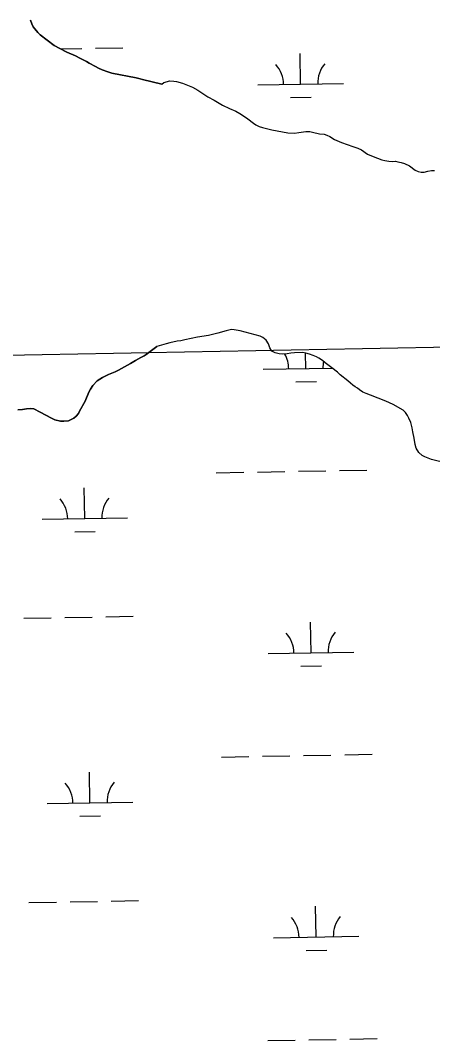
# Model space of a CAD drawing. Extents: x 3957609 to 3995875, y 234277 to 260273.
# Drawn here: x 3978539 to 3979021, y 242241 to 243435 of the extents above; entities that cross this region are included whole.
import ezdxf

# ---------------------------------------------------------------- set-up
doc = ezdxf.new("R2010")
doc.units = 0
for name, color, linetype in [('V-GRID-MAJR', 7, 'Continuous'), ('V-TOPO-SHOR', 7, 'Continuous'), ('V-WETL-SWMP', 7, 'Continuous')]:
    doc.layers.add(name, color=color, linetype=linetype)

msp = doc.modelspace()

# ---------------------------------------------------------------- linework, layer by layer
at = {"layer": 'V-GRID-MAJR'}
msp.add_spline([(3961816.723, 242728.005), (3967136.284, 242827.44), (3972455.83, 242927.648), (3977775.362, 243028.63), (3983094.879, 243130.385), (3988414.381, 243232.915), (3993733.868, 243336.218)], degree=3, dxfattribs=at)
at = {"layer": 'V-TOPO-SHOR'}
for points in [[(3978704.58, 243359.947), (3978682.011, 243365.332), (3978679.361, 243366.235), (3978674.727, 243367.439), (3978646.302, 243372.979), (3978641.51, 243374.339), (3978634.862, 243376.612), (3978630.529, 243378.592), (3978627.276, 243380.733), (3978619.846, 243384.7), (3978616.594, 243386.686), (3978608.857, 243390.342), (3978603.593, 243393.242), (3978593.54, 243397.346), (3978585.489, 243401.618), (3978578.987, 243405.282), (3978570.463, 243411.557), (3978562.402, 243417.834), (3978559.606, 243420.597), (3978556.188, 243424.586), (3978554.321, 243427.2), (3978552.758, 243430.429), (3978551.343, 243435.05)], [(3978704.58, 243359.947), (3978707.163, 243361.776), (3978713.86, 243363.712), (3978718.752, 243363.622), (3978721.734, 243363.097), (3978728.868, 243361.205), (3978740.691, 243356.56), (3978746.658, 243352.962), (3978754.867, 243347.455), (3978758.49, 243345.337), (3978765.842, 243341.423), (3978775.435, 243335.494), (3978783.639, 243331.372), (3978791.096, 243328.308), (3978795.677, 243325.768), (3978801.328, 243322.168), (3978805.27, 243319.416), (3978811.777, 243314.435), (3978814.441, 243312.528), (3978818.384, 243310.519), (3978822.217, 243309.147), (3978833.289, 243306.415), (3978851.811, 243303.173), (3978859.79, 243302.558), (3978864.894, 243303.531), (3978872.975, 243304.621), (3978877.444, 243304.529), (3978880.743, 243304.006), (3978888.728, 243302.01), (3978894.264, 243301.387), (3978897.457, 243300.439), (3978901.184, 243298.856), (3978906.302, 243295.36), (3978914.504, 243291.874), (3978928.029, 243287.233), (3978933.78, 243285.017), (3978937.829, 243283.115), (3978945.079, 243278.243), (3978951.577, 243275.179), (3978961.694, 243271.591), (3978965.313, 243270.644), (3978969.784, 243269.807), (3978974.255, 243269.395), (3978977.656, 243269.831), (3978980.636, 243269.307), (3978984.47, 243268.256), (3978988.304, 243266.991), (3978994.163, 243264.242), (3979000.668, 243259.477), (3979004.182, 243257.783), (3979007.91, 243256.839), (3979011.207, 243256.954), (3979015.565, 243258.137), (3979019.819, 243258.895), (3979023.329, 243259.118)], [(3978759.338, 243065.976), (3978746.153, 243063.915), (3978731.374, 243060.89), (3978727.016, 243059.813), (3978722.656, 243059.162), (3978714.151, 243057.329), (3978709.579, 243056.143), (3978698.95, 243052.92)], [(3979037.241, 242916.605), (3979019.993, 242921.02), (3979015.839, 242922.39), (3979012.006, 242923.869), (3979008.913, 242925.563), (3979005.075, 242928.848), (3979001.868, 242933.945), (3979000.578, 242938.41), (3978999.599, 242945.748), (3978997.979, 242953.401), (3978997.219, 242958.081), (3978995.499, 242964.139), (3978993.463, 242969.025), (3978991.857, 242972.425), (3978989.613, 242975.716), (3978986.731, 242978.475), (3978975.117, 242985.034), (3978966.593, 242988.944), (3978948.593, 242996.231), (3978943.482, 242998.023), (3978939.648, 242999.608), (3978935.81, 243002.256), (3978933.356, 243004.269), (3978930.585, 243005.856), (3978928.025, 243007.657), (3978925.039, 243010.096), (3978921.947, 243012.959), (3978912.882, 243020.057), (3978909.79, 243022.92), (3978903.39, 243028.221), (3978895.392, 243033.943), (3978892.3, 243036.484), (3978888.249, 243039.452), (3978885.372, 243041.039), (3978881.538, 243042.622), (3978877.384, 243043.992), (3978872.912, 243045.256), (3978869.612, 243045.991), (3978859.614, 243045.534), (3978855.571, 243045.096), (3978851, 243044.338), (3978846.107, 243043.898), (3978841.743, 243044.312), (3978837.166, 243045.573), (3978833.33, 243047.691), (3978830.87, 243051.617), (3978829.156, 243056.082), (3978826.481, 243060.54), (3978822.75, 243063.614), (3978819.659, 243065.095), (3978796.343, 243071.407), (3978789.318, 243072.662), (3978786.125, 243072.758), (3978779.961, 243071.358), (3978769.969, 243068.56), (3978759.338, 243065.976)], [(3978536.407, 242978.974), (3978541.807, 242979.47), (3978546.589, 242980.271), (3978551.22, 242980.607), (3978555.082, 242980.168), (3978562.517, 242976.353), (3978575.685, 242969.175), (3978579.712, 242967.19), (3978586.206, 242965.687), (3978590.222, 242965.556), (3978595.469, 242966.052), (3978598.703, 242967.461), (3978601.935, 242969.332), (3978604.546, 242971.665), (3978607.151, 242974.77), (3978608.525, 242977.555), (3978614.939, 242989.022), (3978619.508, 242999.549), (3978621.341, 243002.957), (3978623.938, 243007.45), (3978629.157, 243012.885), (3978635.464, 243016.631), (3978642.391, 243020.379), (3978650.091, 243023.512), (3978654.095, 243025.39), (3978667.946, 243033.193), (3978673.791, 243036.779), (3978680.103, 243040.06), (3978683.949, 243042.245), (3978686.316, 243043.761), (3978698.95, 243052.92)]]:
    msp.add_lwpolyline(points, dxfattribs=at)
at = {"layer": 'V-WETL-SWMP'}
for p, q in [((3978586.166, 243401.26), (3978611.256, 243401.716)), ((3978627.253, 243402.007), (3978659.248, 243402.589)), ((3978866.902, 243359.927), (3978866.247, 243395.921)), ((3978816.91, 243359.018), (3978916.893, 243360.836)), ((3978855.184, 243344.28), (3978879.18, 243344.716)), ((3978872.95, 243027.307), (3978872.622, 243045.321)), ((3978822.958, 243026.398), (3978903.815, 243027.868)), ((3978861.232, 243011.66), (3978885.228, 243012.096)), ((3978816.298, 242906.186), (3978848.293, 242906.767)), ((3978864.29, 242907.058), (3978896.285, 242907.64)), ((3978912.282, 242907.931), (3978944.277, 242908.513)), ((3978768.306, 242905.313), (3978800.301, 242905.895)), ((3978614.662, 242851.769), (3978614.008, 242887.763)), ((3978564.671, 242850.86), (3978664.654, 242852.678)), ((3978602.945, 242836.122), (3978626.941, 242836.559)), ((3978543.365, 242735.021), (3978575.36, 242735.603)), ((3978591.357, 242735.894), (3978623.352, 242736.476)), ((3978639.349, 242736.767), (3978671.344, 242737.348)), ((3978878.998, 242694.687), (3978878.343, 242730.681)), ((3978829.006, 242693.778), (3978928.989, 242695.596)), ((3978867.28, 242679.04), (3978891.276, 242679.476)), ((3978774.354, 242572.693), (3978806.349, 242573.275)), ((3978822.346, 242573.566), (3978854.341, 242574.147)), ((3978870.338, 242574.438), (3978902.333, 242575.02)), ((3978918.331, 242575.311), (3978950.325, 242575.893)), ((3978620.71, 242519.149), (3978620.056, 242555.143)), ((3978570.719, 242518.24), (3978670.702, 242520.058)), ((3978608.993, 242503.502), (3978632.989, 242503.939)), ((3978549.413, 242402.401), (3978581.408, 242402.983)), ((3978597.405, 242403.274), (3978629.4, 242403.856)), ((3978645.397, 242404.147), (3978677.392, 242404.728)), ((3978885.046, 242362.067), (3978884.391, 242398.061)), ((3978835.054, 242361.158), (3978935.038, 242362.976)), ((3978873.328, 242346.42), (3978897.324, 242346.856)), ((3978828.394, 242240.946), (3978860.389, 242241.527)), ((3978876.387, 242241.818), (3978908.381, 242242.4)), ((3978924.379, 242242.691), (3978956.373, 242243.273))]:
    msp.add_line(p, q, dxfattribs=at)
for points in [[(3978551.342, 243435.05), (3978552.758, 243430.43), (3978554.321, 243427.199), (3978556.188, 243424.587), (3978559.607, 243420.596), (3978562.401, 243417.835), (3978570.462, 243411.558), (3978578.987, 243405.283), (3978585.489, 243401.619), (3978593.539, 243397.347), (3978603.593, 243393.242), (3978608.857, 243390.342), (3978616.594, 243386.686), (3978619.846, 243384.699), (3978627.276, 243380.732), (3978630.529, 243378.592), (3978634.862, 243376.612), (3978641.51, 243374.338), (3978646.302, 243372.978), (3978674.726, 243367.44), (3978679.362, 243366.234), (3978682.011, 243365.331), (3978704.581, 243359.948), (3978707.163, 243361.777)], [(3978707.163, 243361.777), (3978713.859, 243363.712), (3978718.753, 243363.621), (3978721.734, 243363.098), (3978728.867, 243361.205), (3978740.69, 243356.56), (3978746.658, 243352.961), (3978754.867, 243347.454), (3978758.49, 243345.337), (3978765.842, 243341.423), (3978775.435, 243335.495), (3978783.639, 243331.371), (3978791.095, 243328.308), (3978795.677, 243325.769), (3978801.327, 243322.169), (3978805.271, 243319.415), (3978811.776, 243314.435), (3978814.441, 243312.528), (3978818.383, 243310.519), (3978822.217, 243309.147), (3978833.289, 243306.415), (3978851.81, 243303.173), (3978859.791, 243302.559), (3978864.894, 243303.532), (3978872.976, 243304.62), (3978877.444, 243304.528), (3978880.744, 243304.006), (3978888.729, 243302.009), (3978894.263, 243301.387), (3978897.457, 243300.439), (3978901.185, 243298.855), (3978906.302, 243295.36), (3978914.504, 243291.874), (3978928.029, 243287.234), (3978933.781, 243285.017), (3978937.829, 243283.115), (3978945.078, 243278.243), (3978951.577, 243275.178), (3978961.694, 243271.591), (3978965.314, 243270.645), (3978969.785, 243269.807), (3978974.254, 243269.395), (3978977.657, 243269.831), (3978980.637, 243269.308), (3978984.47, 243268.256), (3978988.304, 243266.991), (3978994.163, 243264.243), (3979000.667, 243259.476), (3979004.183, 243257.784), (3979007.909, 243256.838), (3979011.207, 243256.954), (3979015.565, 243258.138), (3979019.818, 243258.895), (3979023.328, 243259.119)], [(3978989.613, 242975.716), (3978986.732, 242978.474), (3978975.117, 242985.034), (3978966.594, 242988.945), (3978948.593, 242996.23), (3978943.481, 242998.023), (3978939.647, 242999.608), (3978935.809, 243002.256), (3978933.356, 243004.269), (3978930.585, 243005.857), (3978928.026, 243007.657), (3978925.04, 243010.095), (3978921.947, 243012.958), (3978912.882, 243020.058), (3978909.789, 243022.921), (3978903.389, 243028.221), (3978895.393, 243033.942), (3978892.3, 243036.485), (3978888.249, 243039.452), (3978885.372, 243041.039), (3978881.537, 243042.623), (3978877.384, 243043.993), (3978872.912, 243045.256), (3978869.612, 243045.991), (3978859.613, 243045.535), (3978855.572, 243045.097), (3978851, 243044.339), (3978846.107, 243043.899), (3978841.744, 243044.311), (3978837.166, 243045.574), (3978833.33, 243047.69), (3978830.871, 243051.618), (3978829.155, 243056.081), (3978826.482, 243060.541), (3978822.75, 243063.615), (3978819.66, 243065.095), (3978796.343, 243071.407), (3978789.318, 243072.663), (3978786.126, 243072.759), (3978779.96, 243071.358), (3978769.968, 243068.561), (3978759.338, 243065.976), (3978746.152, 243063.915), (3978731.374, 243060.891), (3978727.016, 243059.814), (3978722.656, 243059.162), (3978714.151, 243057.328), (3978709.58, 243056.144), (3978698.951, 243052.92), (3978686.316, 243043.761), (3978683.949, 243042.246), (3978680.102, 243040.061), (3978673.791, 243036.78), (3978667.945, 243033.194), (3978654.095, 243025.39), (3978650.092, 243023.513), (3978642.39, 243020.378), (3978635.464, 243016.63), (3978629.156, 243012.886), (3978623.939, 243007.45), (3978621.341, 243002.957), (3978619.509, 242999.549), (3978614.94, 242989.021), (3978608.524, 242977.556), (3978607.151, 242974.769), (3978604.545, 242971.665), (3978601.934, 242969.333), (3978598.703, 242967.46), (3978595.469, 242966.051), (3978590.222, 242965.556), (3978586.206, 242965.687), (3978579.712, 242967.191), (3978575.685, 242969.174), (3978562.517, 242976.352), (3978555.083, 242980.168), (3978551.22, 242980.607), (3978546.589, 242980.271), (3978541.808, 242979.47), (3978536.406, 242978.974)], [(3979037.24, 242916.605), (3979019.992, 242921.021), (3979015.839, 242922.391), (3979012.005, 242923.869), (3979008.914, 242925.562), (3979005.075, 242928.848), (3979001.868, 242933.945), (3979000.578, 242938.409), (3978999.598, 242945.747), (3978997.979, 242953.401), (3978997.22, 242958.08), (3978995.499, 242964.138), (3978993.463, 242969.026), (3978991.857, 242972.425), (3978989.613, 242975.716)]]:
    msp.add_lwpolyline(points, dxfattribs=at)
for centre, start, end in [((3978811.659, 243359.397), 0.269879, 41.813537), ((3978922.127, 243361.406), 140.269876, 181.813534), ((3978817.707, 243026.777), 0.269879, 29.447856), ((3978928.175, 243028.786), 169.10739, 181.813534), ((3978559.42, 242851.239), 0.269879, 41.813537), ((3978669.887, 242853.248), 140.269876, 181.813534), ((3978823.755, 242694.157), 0.269879, 41.813537), ((3978934.223, 242696.166), 140.269876, 181.813534), ((3978565.468, 242518.619), 0.269879, 41.813537), ((3978675.936, 242520.628), 140.269876, 181.813534), ((3978829.803, 242361.537), 0.269879, 41.813537), ((3978940.271, 242363.546), 140.269876, 181.813534)]:
    msp.add_arc(centre, 35.246, start, end, dxfattribs=at)

doc.saveas('drawing.dxf')
